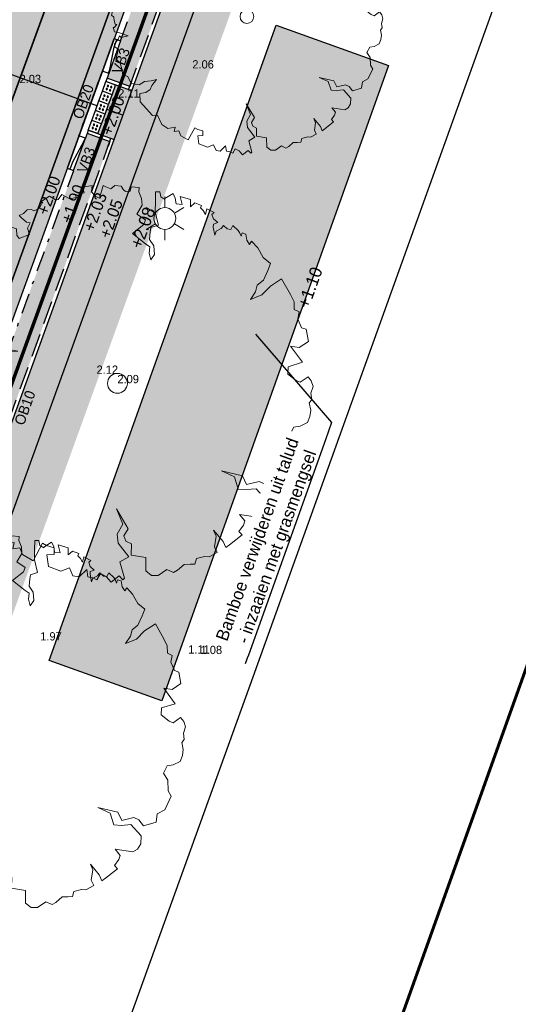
# Model space of a CAD drawing. Header units: metres. Extents: x 134157 to 138734, y 451157 to 455772.
# Tile 719 of 1056: x 136652 to 136666, y 454018 to 454047. Entities that reach past the tile are written whole.
import ezdxf
from ezdxf import colors
from ezdxf.entities.mleader import LeaderData, LeaderLine
from ezdxf.math import Vec2, Vec3

# ---------------------------------------------------------------- set-up
doc = ezdxf.new("R2010")
doc.units = ezdxf.units.M
doc.set_wipeout_variables(frame=1)
for name, pattern in [('CENTER__G5', [2.4, 1.5, -0.3, 0.3, -0.3]), ('DASHDOT__G2', [1.2, 0.6, -0.3, 0, -0.3]), ('GZ10X20__G1', [1.5, 0.5, -0.2, 0.2, -0.2, 0.2, -0.2]), ('HIDDEN__G5', [1.125, 0.75, -0.375])]:
    doc.linetypes.add(name, pattern=pattern)
for name, color, linetype, lineweight in [('-DR-alg-bladkaders viewports', 7, 'Continuous', 60), ('-DR-bs-boom', 253, 'Continuous', 13), ('-DR-bs-inr-lichtmast', 253, 'Continuous', 13)]:
    doc.layers.add(name, color=color, linetype=linetype, lineweight=lineweight)
doc.layers.add('-DR-alg-hulplijnen bochtstralen uitritconstructies', color=210, linetype='Continuous', plot=False)
doc.layers.add('-DR-alg-hulplijnen kantverharding asflast nieuwe fietsstraat', color=7, linetype='Continuous', true_color=0xff9429, plot=False)
for name, color, linetype in [('-DR-alg-projectgrens 1-200', 3, 'PROJECTGRENS_1-200'), ('-DR-bs-rio-DWA Jutfaseweg', 253, 'Continuous'), ('-DR-bs-txt-hoogtemaat', 253, 'Continuous'), ('-DR-nw-rio-HWA 160', 170, 'CENTER__G5'), ('-DR-nw-txt-hoogtemaat', 2, 'Continuous'), ('-DR-nw-txt-overzicht aandachtspunten verharding', 2, 'Continuous'), ('-DR-nw-vh-band 10x20 ob', 2, 'HIDDEN__G5'), ('-DR-nw-vh-band 15x25 ob', 2, 'CENTER__G5'), ('-DR-nw-vh-band 18-20x25 verloopband 20x20', 2, 'Continuous'), ('-DR-nw-vh-band 20x20 opsluitband', 2, 'GZ10X20__G1'), ('-DR-nw-vh-band 5-20x25', 2, 'DASHDOT__G2'), ('-DR-nw-vh-block doorsteek struinpad', 2, 'Continuous'), ('-DR-nw-vh-geleidelijntegels noppentegels 300x300x60', 250, 'Continuous'), ('-DR-nw-vh-kantverharding', 3, 'Continuous'), ('-DR-nw-vh-txt-kantopsluitingen', 2, 'Continuous')]:
    doc.layers.add(name, color=color, linetype=linetype)
doc.layers.add('-DR-nw-gr-arc-gras', color=7, linetype='Continuous', true_color=0xb5d5a4)
doc.layers.add('-DR-nw-vh-arc-asfalt fietsstraat rood', color=7, linetype='Continuous', lineweight=9, true_color=0xdfbfc7)
doc.layers.add('-DR-nw-vh-arc-sbs kf bruinrood rabat halfsteens', color=7, linetype='Continuous', lineweight=9, true_color=0xb88485)
doc.layers.add('-DR-nw-vh-arc-halfverharding stabilizer', color=7, linetype='Continuous', lineweight=9, true_color=0xe2e1c1, transparency=0.1)
doc.layers.add('-DR-nw-vh-kantverharding halfverharding stabilizer', color=7, linetype='Continuous', true_color=0xe2e1c1, transparency=0.1)
doc.styles.add('18_200', font='romans', dxfattribs={"width": 0.8, "height": 0.36})
doc.styles.add('CE', font='txt', dxfattribs={"height": 1.8})
doc.styles.add('Drong', font='txt', dxfattribs={"height": 1.8})
doc.linetypes.add('PROJECTGRENS_1-200', pattern='A,0.32,-0.13,[133,ltypeshp.shx,S=0.13,R=0,X=-0.13,Y=0],-0.13,1.27', length=1.85)
pattern_1 = [(228.0127875, (0.54864, 0.762), (-6.096000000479, -6.8579999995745), [0.102516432, -10.1491450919]), (184.969741, (0.48006, 0.6858), (9.1439999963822, 0.7620000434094), [0.175921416, -17.416214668]), (132.5104471, (0.3048, 0.67056), (7.6200000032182, -8.381999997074), [0.124044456, -12.2804168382]), (267.273689, (0.00762, 0.48006), (0.762000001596, 15.23999999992), [0.160201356, -15.8599312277]), (292.83365418, (0, 0.32004), (-3.810000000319, 9.1439999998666), [0.15709011, -15.5519423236]), (357.273689, (0.06096, 0.17526), (-15.23999999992, 0.762000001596), [0.160201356, -15.8599312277]), (37.69424047, (0.22098, 0.16764), (-9.9059999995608, -7.6200000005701), [0.211858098, -20.9739345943]), (72.25532837, (0.38862, 0.29718), (5.3340000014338, 16.7639999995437), [0.200015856, -19.8015769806]), (121.42956562, (0.44958, 0.48768), (-6.096000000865, 9.9059999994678), [0.1607439, -15.9136637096]), (175.2363583, (0.36576, 0.62484), (8.38199999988, -0.762000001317), [0.183513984, -8.992181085]), (222.3974378, (0.18288, 0.64008), (-9.1439999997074, -8.3820000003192), [0.237323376, -23.4950317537]), (138.81407483, (0.762, 0.47244), (-5.33399999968, 4.572000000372), [0.081001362, -8.0191697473]), (171.4692344, (0.70104, 0.52578), (9.906000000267, -1.5239999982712), [0.154104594, -15.2563916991]), (225, (0.54864, 0.54864), (-1e-16, -0.762), [0.107762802, -0.9698679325]), (203.19859051, (0.4953, 0.64008), (3.810000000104, 1.523999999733), [0.058032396, -5.7451867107]), (291.80140949, (0.44196, 0.61722), (-0.76200000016, 2.285999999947), [0.082069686, -4.021425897]), (30.96375653, (0.47244, 0.54102), (2.286000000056, 1.523999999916), [0.133295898, -4.3098894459]), (161.56505118, (0.58674, 0.6096), (1.52400000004, -0.76199999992), [0.096386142, -2.313269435]), (16.389540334, (0, 0.61722), (7.62, 2.286), [0.1350264, -13.3676480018]), (70.34617594, (0.12954, 0.65532), (-3.048000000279, -8.381999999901), [0.113279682, -11.2146647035]), (293.19859051, (0.58674, 0.762), (-1.523999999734, 3.810000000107), [0.11606403, -5.6871550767]), (343.61045967, (0.63246, 0.65532), (-7.6200000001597, 2.285999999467), [0.1350264, -13.3676480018]), (339.44395478, (0, 0.14478), (-3.81, 1.524), [0.13021056, -6.3803202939]), (294.7751406, (0.12192, 0.09906), (-3.810000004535, 8.381999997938), [0.109101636, -10.8010780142]), (66.80140949, (0.59436, 0), (1.52399999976, 3.810000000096), [0.11606403, -5.6871550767]), (17.35402464, (0.64008, 0.10668), (-9.905999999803, -3.0480000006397), [0.127734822, -12.645712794]), (69.44395478, (0.22098, 0), (-1.524000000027, -3.80999999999), [0.06510528, -6.4454255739]), (101.309932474, (0.54864, 0), (-0.762, 3.048), [0.03885438, -3.8465984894]), (165.96375653, (0.54102, 0.0381), (2.286, -0.762), [0.15709011, -2.9847163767]), (186.00900596, (0.38862, 0.0762), (7.6199999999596, 0.7620000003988), [0.1455801, -14.412409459]), (303.69006753, (0.47244, 0.47244), (-0.76200000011, 1.52399999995), [0.109897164, -2.6375329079]), (353.15722659, (0.5334, 0.381), (12.9540000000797, -1.5239999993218), [0.191867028, -18.9948027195]), (60.9453959, (0.7239, 0.35814), (-3.048000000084, -5.333999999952), [0.078452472, -7.7668176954]), (90, (0.762, 0.4267), (-0.762, 0.762), [0.04572, -0.71628]), (120.25643716, (0.37338, 0.09906), (3.047999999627, -5.334000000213), [0.105860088, -10.480182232]), (48.0127875, (0.32004, 0.1905), (6.0960000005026, 6.857999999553), [0.205032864, -10.0466286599]), (0, (0.4572, 0.3429), (0.762, 0.762), [0.19812, -0.56388]), (325.3048465, (0.65532, 0.3429), (7.6200000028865, -5.3339999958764), [0.120482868, -11.9277950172]), (254.0546041, (0.75438, 0.27432), (-0.761999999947, -3.048000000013), [0.110948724, -5.4364950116]), (207.64597536, (0.7239, 0.16764), (-14.478000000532, -7.6199999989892), [0.18064353, -17.8837393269]), (175.42607874, (0.56388, 0.08382), (-9.9059999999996, 0.7619999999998), [0.191108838, -18.9197539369])]
pattern_2 = [(115.335625, (136419.71802, 453326.2367), (-0.223681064, -0.105903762), [0.06, -0.187485]), (205.335625, (136419.71802, 453326.2367), (0.105903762, -0.223681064), [0.06, -0.187485])]

# ---------------------------------------------------------------- blocks, each defined once
blk = doc.blocks.new('Boom bestaand 1')
blk.add_lwpolyline([(-0.0612, 0.3923), (-0.0736, 0.4117), (-0.087, 0.4225), (-0.0926, 0.4415), (-0.1106, 0.4615), (-0.1242, 0.4751), (-0.1453, 0.464), (-0.1728, 0.4611), (-0.1945, 0.4533), (-0.1892, 0.4456), (-0.2017, 0.4432), (-0.2068, 0.4444), (-0.2172, 0.4471), (-0.2235, 0.4396), (-0.2169, 0.4339), (-0.2271, 0.4339), (-0.2331, 0.433), (-0.2499, 0.4257), (-0.2427, 0.4167), (-0.2476, 0.4092), (-0.2589, 0.4043), (-0.2544, 0.3953), (-0.2533, 0.3814), (-0.2458, 0.3746), (-0.266, 0.3788), (-0.2728, 0.3822), (-0.2717, 0.3934), (-0.2848, 0.3874), (-0.2965, 0.3882), (-0.2987, 0.3953), (-0.3145, 0.3822), (-0.3029, 0.3735), (-0.3141, 0.372), (-0.3232, 0.3686), (-0.3277, 0.3731), (-0.3404, 0.3607), (-0.3359, 0.3465), (-0.3526, 0.3537), (-0.3703, 0.3325), (-0.3491, 0.329), (-0.3569, 0.3156), (-0.371, 0.3198), (-0.3837, 0.3191), (-0.3802, 0.2951), (-0.3781, 0.2944), (-0.3887, 0.2873), (-0.4014, 0.2902), (-0.4056, 0.2803), (-0.3837, 0.2704), (-0.359, 0.2591), (-0.3251, 0.2535), (-0.3272, 0.2337), (-0.318, 0.228), (-0.3011, 0.2189), (-0.282, 0.2224), (-0.2608, 0.2153), (-0.2523, 0.2012), (-0.27, 0.204), (-0.2834, 0.2118), (-0.2947, 0.2047), (-0.3322, 0.185), (-0.3413, 0.2203), (-0.3505, 0.2287), (-0.3724, 0.2146), (-0.388, 0.2358), (-0.4042, 0.2415), (-0.4226, 0.2415), (-0.4315, 0.2467), (-0.4416, 0.2292), (-0.4325, 0.2224), (-0.436, 0.2111), (-0.4423, 0.2083), (-0.453, 0.2067), (-0.4613, 0.1921), (-0.4572, 0.18), (-0.4671, 0.1702), (-0.4727, 0.1652), (-0.4473, 0.144), (-0.4565, 0.1356), (-0.4706, 0.132), (-0.484, 0.1398), (-0.4883, 0.1172), (-0.4847, 0.1158), (-0.4748, 0.1137), (-0.477, 0.101), (-0.4713, 0.0946), (-0.4748, 0.0748), (-0.4932, 0.0607), (-0.4854, 0.0473), (-0.4875, 0.0402), (-0.5017, 0.0304), (-0.4974, 0.0049), (-0.4897, 0.0021), (-0.4832, -0.006), (-0.4832, -0.0211), (-0.4886, -0.0247), (-0.4921, -0.0353), (-0.4877, -0.0469), (-0.4868, -0.0593), (-0.4797, -0.0567), (-0.4646, -0.0487), (-0.4592, -0.0416), (-0.4495, -0.0531), (-0.4326, -0.0549), (-0.4342, -0.0824), (-0.4439, -0.0844), (-0.4591, -0.0789), (-0.4694, -0.0898), (-0.4853, -0.0874), (-0.4835, -0.1044), (-0.469, -0.1108), (-0.4787, -0.1222), (-0.4698, -0.128), (-0.4666, -0.142), (-0.4712, -0.1535), (-0.4673, -0.1649), (-0.4544, -0.1649), (-0.422, -0.1781), (-0.41, -0.1658), (-0.3893, -0.1644), (-0.3736, -0.1512), (-0.391, -0.1753), (-0.4052, -0.1753), (-0.417, -0.1934), (-0.4393, -0.1893), (-0.4502, -0.206), (-0.443, -0.2225), (-0.4293, -0.2254), (-0.424, -0.2366), (-0.4254, -0.251), (-0.4188, -0.2613), (-0.4123, -0.2603), (-0.4066, -0.2696), (-0.4013, -0.2747), (-0.3966, -0.2735), (-0.3925, -0.2806), (-0.3993, -0.2847), (-0.3905, -0.2962), (-0.3764, -0.2947), (-0.3703, -0.2952), (-0.369, -0.3047), (-0.3739, -0.3072), (-0.379, -0.3111), (-0.3686, -0.3301), (-0.3402, -0.3274), (-0.325, -0.2991), (-0.284, -0.3012), (-0.2611, -0.2728), (-0.2463, -0.245), (-0.2054, -0.239), (-0.1868, -0.2166), (-0.1743, -0.1981), (-0.1896, -0.2363), (-0.2027, -0.2526), (-0.2201, -0.2532), (-0.2283, -0.2756), (-0.2392, -0.281), (-0.237, -0.2947), (-0.2507, -0.3132), (-0.2791, -0.3219), (-0.2898, -0.3304), (-0.3173, -0.3368), (-0.3146, -0.3612), (-0.3304, -0.3661), (-0.3025, -0.3907), (-0.2927, -0.3885), (-0.278, -0.3918), (-0.2529, -0.3874), (-0.2548, -0.4016), (-0.2471, -0.4137), (-0.2373, -0.413), (-0.2359, -0.4235), (-0.244, -0.4329), (-0.2234, -0.4441), (-0.2184, -0.4397), (-0.2103, -0.44), (-0.1991, -0.4488), (-0.19, -0.4441), (-0.1778, -0.4485), (-0.164, -0.4505), (-0.1606, -0.4451), (-0.1549, -0.4573), (-0.1555, -0.4613), (-0.14, -0.4627), (-0.1312, -0.4505), (-0.1096, -0.4259), (-0.1073, -0.4238), (-0.1116, -0.4488), (-0.1194, -0.4525), (-0.1103, -0.462), (-0.0992, -0.4807), (-0.089, -0.4841), (-0.0747, -0.4752), (-0.0482, -0.4977), (-0.0278, -0.4895), (-0.0108, -0.4916), (0.0157, -0.4977), (0.0286, -0.4827), (0.0558, -0.482), (0.072, -0.457), (0.069, -0.4349), (0.0757, -0.4119), (0.0796, -0.3924), (0.0927, -0.4156), (0.1039, -0.4278), (0.1075, -0.4466), (0.1025, -0.468), (0.1299, -0.4785), (0.1933, -0.4575), (0.2001, -0.44), (0.2363, -0.4392), (0.2587, -0.4253), (0.2652, -0.3991), (0.2784, -0.4081), (0.2832, -0.3913), (0.3018, -0.3913), (0.3264, -0.3733), (0.2952, -0.3338), (0.3048, -0.3266), (0.3174, -0.3112), (0.333, -0.3182), (0.3264, -0.335), (0.3552, -0.3436), (0.3781, -0.3189), (0.3793, -0.296), (0.4017, -0.296), (0.4096, -0.2826), (0.4002, -0.2572), (0.4186, -0.2622), (0.4261, -0.2522), (0.4345, -0.2443), (0.4231, -0.2298), (0.4365, -0.2194), (0.4544, -0.2139), (0.448, -0.1886), (0.4609, -0.1841), (0.4584, -0.1786), (0.4161, -0.1731), (0.4136, -0.1478), (0.3708, -0.1582), (0.3489, -0.1512), (0.3315, -0.1289), (0.2902, -0.1279), (0.3474, -0.1209), (0.3593, -0.1378), (0.3737, -0.1384), (0.3856, -0.1284), (0.4119, -0.1403), (0.4319, -0.109), (0.4632, -0.1221), (0.4795, -0.1133), (0.4858, -0.0977), (0.4808, -0.0718), (0.4943, -0.0594), (0.4931, -0.0482), (0.4862, -0.0269), (0.4918, -0.0131), (0.4962, -0.0015), (0.4851, 0.0073), (0.4884, 0.0283), (0.494, 0.0383), (0.4918, 0.0615), (0.4763, 0.0609), (0.4531, 0.0758), (0.4365, 0.0758), (0.4719, 0.0863), (0.489, 0.0863), (0.4862, 0.0979), (0.4761, 0.1368), (0.4651, 0.1329), (0.455, 0.15), (0.4464, 0.1571), (0.4261, 0.1516), (0.4511, 0.1914), (0.4495, 0.2054), (0.4402, 0.2194), (0.4215, 0.2288), (0.3832, 0.2155), (0.3754, 0.1921), (0.3661, 0.1742), (0.3341, 0.1773), (0.3068, 0.1532), (0.3395, 0.1968), (0.3637, 0.1976), (0.3692, 0.2304), (0.3801, 0.2397), (0.3996, 0.2444), (0.4034, 0.279), (0.3842, 0.2903), (0.3824, 0.313), (0.3563, 0.3433), (0.3406, 0.3414), (0.3141, 0.3521), (0.2925, 0.3482), (0.2787, 0.3649), (0.2826, 0.3806), (0.2817, 0.4012), (0.2696, 0.4131), (0.256, 0.4212), (0.2376, 0.4248), (0.2327, 0.4339), (0.2168, 0.4384), (0.2036, 0.45), (0.1887, 0.4518), (0.1757, 0.4483), (0.1806, 0.4248), (0.1727, 0.4169), (0.1492, 0.4041), (0.1325, 0.412), (0.1367, 0.4496), (0.0873, 0.4385), (0.0991, 0.4571), (0.0942, 0.4846), (0.0638, 0.4915), (0.0559, 0.4826), (0.0314, 0.4826), (0.0166, 0.4925), (0.0058, 0.4836), (-0.0114, 0.491), (-0.0324, 0.4905), (-0.0772, 0.485), (-0.0717, 0.4517), (-0.0599, 0.4236), (-0.0612, 0.3923)])
blk.add_circle((0, 0), 0.0251)
blk = doc.blocks.new('Verloop 20x20 naar 5-20')
blk.add_lwpolyline([(0, 0), (0, 0.2), (1, 0.2), (1, 0)], close=True)
blk.add_lwpolyline([(0, 0.011), (0.12, 0.011), (0.765, 0.114), (1, 0.114)])
blk = doc.blocks.new('*U146')
blk.add_lwpolyline([(0, 0), (0, 0.2), (-1, 0.2), (-1, 0)], close=True)
blk.add_lwpolyline([(0, 0.011), (-0.12, 0.011), (-0.765, 0.114), (-1, 0.114)])
blk = doc.blocks.new('*U2278')
at = {"layer": '-DR-alg-hulplijnen bochtstralen uitritconstructies', "flags": 128}
blk.add_lwpolyline([(1.245, -1.005), (2.745, -1.012)], dxfattribs=at)
at = {"layer": '-DR-nw-vh-band 15x25 ob'}
for points in [[(1.149, -0.205), (1.146, -0.905), (0.996, -0.904)], [(2.996, -0.913), (2.846, -0.912), (2.849, -0.212)]]:
    blk.add_lwpolyline(points, dxfattribs=at)
at = {"layer": '-DR-nw-vh-band 20x20 opsluitband', "flags": 128}
blk.add_lwpolyline([(2.999, -0.213), (0.999, -0.204)], dxfattribs=at)
at = {"layer": '-DR-nw-vh-kantverharding'}
blk.add_lwpolyline([(1, -0.004, 0.000276), (3, -0.013)], format="xyb", dxfattribs=at)
for points in [[(1.249, -0.205), (1.245, -1.005)], [(2.745, -1.012), (2.749, -0.212)]]:
    blk.add_lwpolyline(points, dxfattribs=at)
at = {"layer": '-DR-nw-vh-band 18-20x25 verloopband 20x20', "rotation": 359.7710829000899}
for name, p in [('*U146', (0.999, -0.204)), ('Verloop 20x20 naar 5-20', (2.999, -0.213))]:
    blk.add_blockref(name, p, dxfattribs=at)
blk = doc.blocks.new('LICHTMAST')
at = {"ltscale": 0.1}
for p, q in [((0, 0.127), (0, 0.253)), ((-0.11, 0.063), (-0.219, 0.127)), ((0.11, 0.063), (0.219, 0.127)), ((-0.11, -0.063), (-0.219, -0.127)), ((0.11, -0.063), (0.219, -0.127)), ((0, -0.127), (0, -0.253))]:
    blk.add_line(p, q, dxfattribs=at)
blk.add_circle((0, 0), 0.127, dxfattribs=at)
at = {"style": '18_200', "width": 0.8}
blk.add_attdef('HOOGTE', (0.247, 0.242), '', height=0.25, dxfattribs=at)
blk = doc.blocks.new('*U1812')
blk.add_wipeout([(0, 0), (-0.14, 0.265), (0.125, 0.405), (0.265, 0.14)])
for points in [[(0.125, 0.405), (-0.14, 0.265)], [(0.265, 0.14), (0.125, 0.405)], [(0, 0), (-0.14, 0.265)], [(0.265, 0.14), (0, 0)]]:
    blk.add_lwpolyline(points)
at = {"color": 253}
for centre in [(0.083, 0.27), (-0.005, 0.224), (0.042, 0.135), (0.13, 0.182)]:
    blk.add_circle(centre, 0.02, dxfattribs=at)
blk.add_wipeout([(0.265, 0.14), (0.125, 0.405), (0.39, 0.546), (0.53, 0.281)])
for points in [[(0.39, 0.546), (0.125, 0.405)], [(0.265, 0.14), (0.125, 0.405)], [(0.53, 0.281), (0.39, 0.546)], [(0.53, 0.281), (0.265, 0.14)]]:
    blk.add_lwpolyline(points)
for centre in [(0.26, 0.364), (0.307, 0.275), (0.348, 0.411), (0.395, 0.322)]:
    blk.add_circle(centre, 0.02, dxfattribs=at)
blk.add_wipeout([(0.53, 0.281), (0.39, 0.546), (0.655, 0.686), (0.795, 0.421)])
for points in [[(0.655, 0.686), (0.39, 0.546)], [(0.795, 0.421), (0.655, 0.686)], [(0.53, 0.281), (0.39, 0.546)], [(0.795, 0.421), (0.53, 0.281)]]:
    blk.add_lwpolyline(points)
for centre in [(0.525, 0.504), (0.572, 0.416), (0.614, 0.551), (0.66, 0.463)]:
    blk.add_circle(centre, 0.02, dxfattribs=at)
blk.add_wipeout([(0.795, 0.421), (0.655, 0.686), (0.92, 0.826), (1.061, 0.561)])
for points in [[(0.92, 0.826), (0.655, 0.686)], [(0.795, 0.421), (0.655, 0.686)], [(1.061, 0.561), (0.92, 0.826)], [(1.061, 0.561), (0.795, 0.421)]]:
    blk.add_lwpolyline(points)
for centre in [(0.79, 0.645), (0.837, 0.556), (0.879, 0.691), (0.925, 0.603)]:
    blk.add_circle(centre, 0.02, dxfattribs=at)
blk.add_wipeout([(1.061, 0.561), (0.92, 0.826), (1.185, 0.967), (1.326, 0.702)])
for points in [[(1.185, 0.967), (0.92, 0.826)], [(1.326, 0.702), (1.185, 0.967)], [(1.061, 0.561), (0.92, 0.826)], [(1.326, 0.702), (1.061, 0.561)]]:
    blk.add_lwpolyline(points)
for centre in [(1.055, 0.785), (1.102, 0.696), (1.144, 0.832), (1.191, 0.743)]:
    blk.add_circle(centre, 0.02, dxfattribs=at)

msp = doc.modelspace()

# ---------------------------------------------------------------- hatches: boundary and pattern name
at = {"layer": '-DR-nw-gr-arc-gras', "transparency": 33554687}
h = msp.add_hatch(dxfattribs=at)
h.set_pattern_fill('AGR-BOLLEN', color=256, scale=0.1, pattern_type=2)
h.set_pattern_definition(pattern_2)
edge = h.paths.add_edge_path()
edge.add_arc((-7000776.81, 3043164.568), 7592527.997, 340.0567505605, 340.0572256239)
edge.add_line((136455.782, 453494.254), (136455.124, 453494.493))
edge.add_arc((380495.222, 364992.548), 259592.304, 160.06665688, 160.08044536)
edge.add_line((136433.832, 453435.762), (136433.813, 453435.768))
edge.add_line((136433.813, 453435.768), (136432.179, 453431.255))
edge.add_line((136432.179, 453431.255), (136432.198, 453431.248))
edge.add_line((136432.198, 453431.248), (136431.678, 453429.87))
edge.add_line((136431.678, 453429.87), (136432.336, 453429.631))
edge.add_line((136432.336, 453429.631), (136434.309, 453435.077))
h = msp.add_hatch(dxfattribs=at)
h.set_pattern_fill('AGR-BOLLEN', color=256, scale=0.1, pattern_type=2)
h.set_pattern_definition(pattern_2)
edge = h.paths.add_edge_path()
edge.add_line((136644.275, 454017.422), (136643.935, 454016.481))
edge.add_line((136643.935, 454016.481), (136643.884, 454016.34))
edge.add_line((136643.884, 454016.34), (136644.542, 454016.102))
edge.add_arc((1711333.983, -116117.427), 1674723.582, 160.095672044, 160.096657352, ccw=False)
edge.add_line((136654.347, 454043.181), (136653.689, 454043.42))
edge.add_line((136653.689, 454043.42), (136653.638, 454043.279))
edge.add_line((136653.638, 454043.279), (136653.298, 454042.339))
edge.add_line((136653.298, 454042.339), (136644.275, 454017.422))
h = msp.add_hatch(dxfattribs=at)
h.set_pattern_fill('AGR-BOLLEN', color=256, scale=0.1, pattern_type=2)
h.set_pattern_definition(pattern_2)
h.paths.add_polyline_path([(136677.585, 454107.356), (136676.927, 454107.595), (136676.036, 454105.136), (136654.66, 454046.1), (136654.319, 454045.159), (136654.268, 454045.018), (136654.926, 454044.78)])
h = msp.add_hatch(dxfattribs=at)
h.set_pattern_fill('AGR-BOLLEN', color=256, scale=0.1, pattern_type=2)
h.set_pattern_definition(pattern_2)
h.paths.add_polyline_path([(136623.282, 453954.452, 0.016644), (136622.293, 453951.407), (136620.715, 453945.94, -0.016644), (136619.648, 453942.654), (136615.175, 453930.3), (136616.115, 453929.96), (136620.588, 453942.314, 0.016644), (136621.676, 453945.662), (136623.253, 453951.13, -0.016644), (136624.222, 453954.111), (136660.14, 454053.226), (136661.74, 454052.55), (136663.585, 454057.802), (136661.993, 454058.364), (136678.286, 454103.417), (136677.345, 454103.757)])
at = {"layer": '-DR-nw-vh-arc-asfalt fietsstraat rood', "transparency": 33554687}
h = msp.add_hatch(color=256, dxfattribs=at)
h.dxf.hatch_style = 1
edge = h.paths.add_edge_path()
edge.add_line((136621.119, 453955.235), (136699.22, 454170.922))
edge.add_arc((132463.741, 455704.591), 4504.6, 340.09465, 342.475503)
edge.add_line((136759.275, 454348.195), (136783.316, 454424.331))
edge.add_line((136783.316, 454424.331), (136779.311, 454425.596))
edge.add_line((136779.311, 454425.596), (136755.27, 454349.46))
edge.add_arc((132463.741, 455704.591), 4500.4, 340.09465, 342.475503, ccw=False)
edge.add_line((136695.271, 454172.352), (136617.17, 453956.665))
edge.add_line((136617.17, 453956.665), (136621.119, 453955.235))
at = {"layer": '-DR-nw-vh-arc-halfverharding stabilizer'}
h = msp.add_hatch(dxfattribs=at)
h.set_pattern_fill('GRAVEL', color=256, scale=0.03)
h.set_pattern_definition(pattern_1)
h.paths.add_polyline_path([(136655.834, 454044.349), (136665.954, 454072.299), (136665.108, 454072.605), (136654.987, 454044.655)])
h = msp.add_hatch(dxfattribs=at)
h.set_pattern_fill('GRAVEL', color=256, scale=0.03)
h.set_pattern_definition(pattern_1)
h.paths.add_polyline_path([(136647.89, 454022.411), (136655.834, 454044.349), (136654.234, 454044.924), (136653.723, 454043.514), (136654.477, 454043.245), (136647.043, 454022.716)])
at = {"layer": '-DR-nw-vh-arc-sbs kf bruinrood rabat halfsteens', "transparency": 33554687}
h = msp.add_hatch(color=256, dxfattribs=at)
h.dxf.hatch_style = 1
h.paths.add_polyline_path([(136646.103, 454023.056), (136621.495, 453955.098), (136621.119, 453955.235), (136645.726, 454023.191), (136655.475, 454050.115), (136655.852, 454049.979), (136654.115, 454045.184), (136653.468, 454043.397)])

# ---------------------------------------------------------------- linework, layer by layer
at = {"layer": '-DR-alg-bladkaders viewports'}
msp.add_lwpolyline([(136698.08, 454116.464), (136632.635, 453933.324), (136583.961, 453950.718), (136649.406, 454133.858)], close=True, dxfattribs=at)
at = {"layer": '-DR-alg-hulplijnen bochtstralen uitritconstructies', "flags": 128}
msp.add_lwpolyline([(136649.09, 454045.993), (136654.731, 454043.946)], dxfattribs=at)
at = {"layer": '-DR-alg-hulplijnen kantverharding asflast nieuwe fietsstraat'}
msp.add_lwpolyline([(136795.319, 454446.893, -0.11334), (136791.441, 454440.346), (136791.377, 454440.278, 0.112567), (136788.005, 454434.524), (136786.047, 454428.323, -0.080612), (136785.326, 454426.893), (136784.418, 454425.641, 0.080611), (136783.698, 454424.211), (136783.316, 454424.331), (136759.275, 454348.195, -0.010389), (136699.22, 454170.922), (136621.119, 453955.235), (136621.495, 453955.098, 0.016644), (136620.467, 453951.934), (136618.89, 453946.466, -0.016644)], format="xyb", dxfattribs=at)
at = {"layer": '-DR-alg-projectgrens 1-200', "flags": 128}
msp.add_lwpolyline([(136721.461, 454206.136), (136727.498, 454223.752), (136730.581, 454232.718), (136734.46, 454243.959), (136738.033, 454254.306), (136742.183, 454266.266), (136750.568, 454290.842), (136760.393, 454319.456), (136770.666, 454349.328), (136772.713, 454355.238), (136774.612, 454360.473), (136776.998, 454367), (136784.306, 454387.208), (136790.339, 454404.083), (136797.311, 454423.36), (136807.058, 454450.093), (136800.646, 454453.198), (136770.129, 454470.839), (136763.463, 454464.393), (136767.222, 454456.488), (136768.447, 454452.902), (136769.612, 454448.539), (136767.19, 454443.604), (136763.98, 454431.785), (136763.498, 454430.807), (136764.785, 454430.222), (136759.65, 454419.865), (136760.207, 454419.614), (136758.305, 454415.755), (136757.433, 454413.928), (136755.514, 454410.037), (136754.993, 454410.292), (136749.872, 454399.962), (136748.616, 454400.585), (136748.548, 454400.448), (136744.287, 454402.547), (136738.76, 454389.718), (136744.829, 454387.062), (136753.517, 454383.259), (136750.445, 454376.232), (136747.3, 454368.999), (136747.702, 454368.821), (136745.421, 454363.658), (136743.771, 454359.882), (136741.474, 454354.715), (136741.107, 454354.878), (136737.945, 454347.853), (136734.86, 454340.776), (136727.193, 454344.181), (136720.397, 454330.285), (136716.705, 454321.73), (136725.346, 454317.886), (136722.199, 454310.807), (136718.145, 454301.488), (136714.131, 454292.713), (136709.748, 454294.641), (136707.09, 454288.607), (136709.573, 454287.506), (136709.53, 454287.41), (136709.617, 454287.371), (136709.424, 454286.945), (136712.118, 454285.768), (136724.405, 454280.406), (136724.395, 454280.372), (136724.56, 454280.301), (136719.327, 454264.621), (136718.554, 454264.279), (136712.149, 454267.043), (136705.337, 454251.495), (136713.155, 454248.122), (136713.63, 454247.107), (136703.363, 454216.017), (136702.53, 454215.665), (136697.3, 454218.013), (136691.656, 454205.193), (136698.169, 454202.287), (136696.085, 454197.547), (136697.116, 454197.066), (136693.34, 454185.771), (136691.21, 454179.799), (136691.154, 454179.818), (136689.257, 454174.47), (136688.677, 454172.922), (136686.645, 454167.859), (136686.793, 454167.806), (136683.499, 454158.729), (136679.62, 454148.161), (136677.544, 454142.392), (136675.601, 454137.021), (136671.76, 454126.401), (136667.085, 454113.483), (136666.31, 454113.053), (136658.521, 454114.651), (136655.4, 454098.982), (136661.092, 454097.825), (136661.269, 454097.519), (136621.35, 453987.863), (136614.377, 453990.963), (136611.935, 453985.53), (136608.375, 453987.12), (136605.014, 453979.773), (136610.368, 453977.386), (136616.099, 453974.911), (136616.418, 453974.217), (136608.394, 453952.136), (136599.91, 453929.479), (136596.333, 453930.847), (136596.703, 453931.801), (136592.691, 453933.357), (136592.582, 453933.111), (136587.167, 453935.208), (136587.113, 453935.101), (136586.908, 453935.2), (136584.73, 453936.252), (136573.42, 453911.897), (136576.906, 453910.227), (136577.755, 453910.817), (136581.71, 453908.923), (136581.78, 453907.891), (136588.355, 453904.743), (136581.357, 453890.288), (136584.408, 453889.218), (136581.92, 453882.301), (136582.601, 453881.581), (136581.142, 453877.478), (136580.13, 453877.281), (136578.301, 453872.104), (136578.986, 453871.382), (136577.526, 453867.309), (136576.539, 453867.19), (136574.654, 453861.99), (136575.357, 453861.219), (136573.859, 453857.098), (136572.823, 453856.858), (136568.249, 453844.056), (136569.051, 453843.723), (136568.246, 453841.986), (136569.916, 453841.29), (136566.692, 453833.862), (136560.757, 453836.486), (136555.193, 453823.556), (136563.207, 453820.33), (136562.244, 453817.938), (136562.059, 453818.012), (136558.019, 453808.014), (136558.218, 453807.935), (136557.146, 453805.252), (136555.477, 453804.556), (136553.671, 453802.5), (136552.612, 453799.698), (136545.82, 453781.422), (136541.647, 453783.356), (136534.75, 453768.68), (136539.525, 453766.451), (136534.814, 453753.868), (136534.789, 453753.879), (136534.379, 453752.873), (136534.182, 453752.96), (136532.926, 453749.667), (136533.099, 453749.603), (136532.772, 453748.705), (136532.584, 453748.792), (136530.457, 453743.085), (136530.627, 453743.022), (136516.493, 453704.592), (136514.575, 453699.22), (136492.181, 453636.401), (136492.736, 453636.204), (136489.157, 453626.341), (136485.079, 453628.249), (136478.16, 453613.788), (136483.141, 453611.479), (136461.867, 453552.94), (136457.354, 453554.582), (136454.06, 453545.417), (136458.648, 453543.776), (136443.598, 453501.593), (136436.391, 453504.175), (136430.824, 453488.627), (136437.02, 453486.393), (136418.282, 453434.811), (136413.227, 453420.085), (136407.364, 453401.466), (136407.056, 453400.056), (136406.467, 453398.451), (136401.897, 453385.592), (136395.332, 453388.701), (136389.231, 453376.079), (136397.157, 453372.353), (136391.911, 453357.791), (136390.965, 453355.464), (136388.624, 453350.371), (136384.302, 453352.274), (136382.126, 453347.544), (136391.358, 453344.243), (136383.168, 453321.66), (136378.588, 453323.362), (136367.282, 453291.791), (136367.871, 453291.227), (136363.518, 453279.255), (136362.091, 453275.277), (136356.432, 453259.57), (136355.262, 453256.31), (136348.573, 453237.876), (136370.776, 453230.272), (136374.328, 453240.694), (136372.767, 453241.803), (136382.163, 453267.942), (136384.551, 453274.649), (136388.98, 453286.656), (136393.345, 453297.287), (136406.664, 453334.269), (136411.924, 453350.355), (136416.754, 453363.949), (136418.454, 453363.341), (136423.3, 453376.902), (136421.649, 453377.491), (136422.516, 453379.917), (136425.014, 453387.05), (136430.128, 453401.329), (136433.008, 453409.364), (136437.5, 453421.973), (136444.424, 453441.303), (136447.898, 453451.043), (136454.668, 453469.854), (136458.254, 453479.666), (136467.647, 453501.921), (136478.422, 453531.465), (136485.603, 453551.259), (136497.269, 453583.741), (136504.056, 453602.586), (136505.832, 453601.952), (136510.678, 453615.512), (136508.932, 453616.136), (136511.581, 453623.496), (136513.58, 453629.053), (136518.673, 453642.888), (136519.015, 453643.404), (136522.68, 453653.62), (136522.664, 453653.957), (136523.62, 453656.594), (136528.73, 453670.926), (136534.757, 453688.003), (136543.62, 453712.768), (136551.352, 453734.38), (136563.425, 453767.68), (136566.609, 453776.654), (136569.182, 453777.966), (136577.487, 453774.867), (136583.873, 453792.703), (136575.924, 453795.622), (136575.205, 453797.155), (136576.997, 453801.811), (136581.956, 453815.424), (136586.269, 453827.274), (136591.505, 453840.84), (136603.758, 453874.947), (136606.204, 453881.939), (136608.18, 453887.612), (136608.471, 453887.616), (136610.071, 453888.673), (136612.877, 453896.334), (136616.917, 453896.194), (136618.846, 453897.187), (136619.38, 453898.504), (136644.157, 453889.689), (136649.259, 453888.431), (136662.916, 453886.017), (136671.374, 453885.367), (136676.87, 453884.95), (136677.795, 453897.157), (136672.556, 453897.554), (136667.447, 453898.46), (136645.41, 453906.114), (136624.779, 453913.547), (136625.184, 453914.831), (136624.39, 453916.757), (136621.376, 453919.233), (136624.284, 453927.322), (136623.281, 453929.136), (136623.21, 453929.192), (136624.085, 453931.643), (136629.304, 453946.51), (136630.541, 453950.147), (136636.243, 453965.665), (136638.191, 453964.969), (136643.718, 453980.515), (136641.829, 453981.19), (136651.204, 454007.423), (136658.506, 454027.642), (136665.47, 454047.006), (136669.496, 454058.357), (136675.354, 454074.419), (136676.258, 454077.094), (136678.747, 454083.756), (136682.526, 454094.171), (136686.101, 454103.639), (136687.039, 454106.475), (136697.795, 454137.242), (136697.717, 454137.253), (136705.555, 454159.78), (136713.078, 454181.729), (136716.785, 454192.515), (136718.108, 454192.042), (136722.954, 454205.602)], close=True, dxfattribs=at)
at = {"layer": '-DR-bs-rio-DWA Jutfaseweg', "const_width": 0.05, "flags": 128}
msp.add_lwpolyline([(136673.297, 454104.024), (136649.753, 454039.577)], dxfattribs=at)
at = {"layer": '-DR-nw-vh-band 10x20 ob', "ltscale": 0.9}
for points in [[(136654.892, 454044.686), (136677.619, 454107.45)], [(136644.508, 454016.008), (136654.381, 454043.275)]]:
    msp.add_lwpolyline(points, dxfattribs=at)
at = {"layer": '-DR-nw-vh-band 5-20x25'}
for points in [[(136654.66, 454046.1), (136676.037, 454105.136)], [(136644.275, 454017.422), (136653.298, 454042.339)]]:
    msp.add_lwpolyline(points, dxfattribs=at)
at = {"layer": '-DR-nw-vh-kantverharding'}
for points in [[(136783.894, 454424.731, 0.447201), (136784.201, 454424.052), (136785.509, 454423.638, -0.414203), (136785.705, 454423.262), (136774.127, 454386.597, -0.414214), (136773.751, 454386.401), (136772.416, 454386.822, 0.414214), (136771.789, 454386.496), (136771.216, 454384.684, 0.414214), (136771.543, 454384.057), (136772.878, 454383.635, -0.414214), (136773.073, 454383.259), (136764.808, 454357.083, -0.414214), (136764.431, 454356.887), (136763.096, 454357.309, 0.414214), (136762.469, 454356.983), (136759.656, 454348.075, -0.010389), (136699.596, 454170.786), (136621.495, 453955.098, 0.016644), (136620.467, 453951.934), (136618.89, 453946.466, -0.016644)], [(136621.495, 453955.098), (136621.119, 453955.235), (136699.22, 454170.922, 0.010389), (136759.275, 454348.195), (136783.316, 454424.331)]]:
    msp.add_lwpolyline(points, format="xyb", dxfattribs=at)
for points in [[(136654.986, 454044.651), (136677.713, 454107.416)], [(136644.602, 454015.974), (136654.475, 454043.241)]]:
    msp.add_lwpolyline(points, dxfattribs=at)
at = {"layer": '-DR-nw-vh-kantverharding halfverharding stabilizer'}
msp.add_lwpolyline([(136677.345, 454103.757), (136623.282, 453954.452, 0.016644), (136622.293, 453951.407), (136620.715, 453945.94, -0.016644), (136619.648, 453942.654), (136615.175, 453930.3)], format="xyb", dxfattribs=at)

# ---------------------------------------------------------------- block references
at = {"layer": '-DR-bs-boom', "rotation": 293.3958673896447}
for p, xscale, yscale in [((136658.328, 454046.81), 8, 8), ((136654.568, 454036.163), 11.5, 11.5), ((136651.11, 454026.282), 11, 11)]:
    msp.add_blockref('Boom bestaand 1', p, dxfattribs=dict(at, xscale=xscale, yscale=yscale))
at = {"layer": '-DR-bs-inr-lichtmast', "xscale": 2.5, "yscale": 2.5}
msp.add_blockref('LICHTMAST', (136655.946, 454040.949), dxfattribs=at)
at = {"layer": '-DR-nw-vh-block doorsteek struinpad', "rotation": 70.33562535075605}
msp.add_blockref('*U2278', (136653.109, 454042.407), dxfattribs=at)

# ---------------------------------------------------------------- texts
at = {"layer": '-DR-bs-txt-hoogtemaat', "style": 'Drong'}
for s, p in [('+2.08', (136655.265, 454040.045)), ('+1.10', (136660.123, 454038.309))]:
    msp.add_text(s, height=0.36, rotation=70.3356, dxfattribs=at).set_placement(p)
at = {"layer": '-DR-bs-txt-hoogtemaat', "color": 253, "char_height": 0.24, "attachment_point": 7, "style": 'Drong'}
for s, insert in [('2.06', (136656.743, 454045.298, 2.061)), ('2.03', (136651.727, 454044.874, 2.031)), ('2.12', (136653.962, 454036.44, 2.123)), ('2.09', (136654.568, 454036.163, 2.085)), ('1.97', (136652.327, 454028.697, 1.973)), ('1.11', (136656.624, 454028.32, 1.112))]:
    msp.add_mtext(s, dxfattribs=dict(at, insert=insert))
at = {"layer": '-DR-nw-txt-hoogtemaat', "style": 'Drong'}
for s, p in [('+2.00', (136652.54, 454041.018)), ('+1.90', (136653.236, 454040.77)), ('+2.03', (136653.885, 454040.538)), ('+2.05', (136654.347, 454040.342))]:
    msp.add_text(s, height=0.34, rotation=70.3356, dxfattribs=at).set_placement(p)
at = {"layer": '-DR-nw-vh-txt-kantopsluitingen', "style": 'Drong'}
for s, rotation, p in [('VB3', 70, (136654.681, 454045.115)), ('VB3', 70, (136653.673, 454042.238)), ('OB10', 70.1673, (136651.848, 454034.92))]:
    msp.add_text(s, height=0.3, rotation=rotation, dxfattribs=at).set_placement(p)

# ---------------------------------------------------------------- next in the draw order: block references
at = {"layer": '-DR-nw-vh-geleidelijntegels noppentegels 300x300x60', "xscale": -1, "rotation": 97.95778923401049}
msp.add_blockref('*U1812', (136654.516, 454044.822), dxfattribs=at)

# ---------------------------------------------------------------- next in the draw order: hatches: boundary and pattern name
at = {"layer": '-DR-nw-gr-arc-gras', "transparency": 33554687}
h = msp.add_hatch(dxfattribs=at)
h.set_pattern_fill('AGR-BOLLEN', color=256, scale=0.1, pattern_type=2)
h.set_pattern_definition(pattern_2)
h.paths.add_polyline_path([(136652.589, 454028.118), (136659.177, 454046.554), (136662.442, 454045.388), (136655.853, 454026.952)])

# ---------------------------------------------------------------- next in the draw order: linework, layer by layer
at = {"layer": '-DR-nw-rio-HWA 160', "const_width": 0.1, "flags": 128}
msp.add_lwpolyline([(136657.148, 454051.716), (136645.684, 454020.108)], dxfattribs=at)
at = {"layer": '-DR-nw-vh-kantverharding halfverharding stabilizer'}
msp.add_lwpolyline([(136652.589, 454028.118), (136659.177, 454046.554), (136662.442, 454045.388), (136655.853, 454026.952)], close=True, dxfattribs=at)

# ---------------------------------------------------------------- next in the draw order: texts
at = {"layer": '-DR-bs-txt-hoogtemaat', "color": 253, "insert": (136654.591, 454044.459, 2.107), "char_height": 0.24, "attachment_point": 7, "style": 'Drong'}
msp.add_mtext('2.11', dxfattribs=at)
at = {"layer": '-DR-nw-txt-hoogtemaat', "style": 'Drong'}
msp.add_text('+2.00', height=0.34, rotation=70.3356, dxfattribs=at).set_placement((136654.4, 454043.33))
at = {"layer": '-DR-nw-vh-txt-kantopsluitingen', "style": 'Drong'}
msp.add_text('OB20', height=0.3, rotation=70.1673, dxfattribs=at).set_placement((136653.545, 454043.804))

# ---------------------------------------------------------------- next in the draw order: leaders
at = {"layer": '-DR-nw-txt-overzicht aandachtspunten verharding'}
ml = msp.add_multileader_mtext('Standard', dxfattribs=at)
ml.set_content('Bamboe verwijderen uit talud\\P - inzaaien met grasmengsel', color=7, style='CE')
ml.set_leader_properties(color=256, linetype='ByLayer', lineweight=-1)
ml.build(insert=Vec2(0, 0))
ml.multileader.update_dxf_attribs({"text_left_attachment_type": 5, "text_right_attachment_type": 5, "dogleg_length": 2.646, "arrow_head_size": 0.5, "scale": 0.2})
ctx = ml.context
ctx.base_point, ctx.scale, ctx.char_height, ctx.arrow_head_size, ctx.landing_gap_size, ctx.plane_origin, ctx.plane_x_axis, ctx.plane_y_axis = Vec3(136658.409, 454028.377), 0.2, 0.36, 0.5, 0.04, Vec3(136649.146, 454022.276), Vec3(0.33651, 0.94168), Vec3(-0.94168, 0.33651)
ctx.left_attachment, ctx.right_attachment = 5, 5
notes = []
notes.append((ctx, [(1, (1, 1, 0), (136660.784, 454035.023), (-0.33651, -0.94168), 0.529, [(0, [(136658.249, 454037.968)], 0, [])])]))
ctx.mtext.insert, ctx.mtext.text_direction, ctx.mtext.rotation, ctx.mtext.flow_direction = Vec3(136657.412, 454028.775), Vec3(0.33651, 0.94168), 1.227588, 5
ctx.mtext.has_bg_fill, ctx.mtext.bg_color, ctx.mtext.bg_scale_factor, ctx.mtext.bg_transparency, ctx.mtext.use_window_bg_color = 1, -1027028792, 1.5, 0, 1
for ctx, leaders in notes:
    for number, flags, end, landing, length, lines in leaders:
        leader = LeaderData()
        leader.index, (leader.has_last_leader_line, leader.has_dogleg_vector, leader.attachment_direction) = number, flags
        leader.last_leader_point, leader.dogleg_vector, leader.dogleg_length = Vec3(end), Vec3(landing), length
        for number, points, colour, breaks in lines:
            line = LeaderLine()
            line.index, line.vertices, line.color, line.breaks = number, Vec3.list(points), colors.encode_raw_color(colour), breaks
            leader.lines.append(line)
        ctx.leaders.append(leader)

# ---------------------------------------------------------------- next in the draw order: linework, layer by layer
at = {"layer": '-DR-alg-hulplijnen kantverharding asflast nieuwe fietsstraat'}
msp.add_lwpolyline([(136795.319, 454446.893, -0.11334), (136791.441, 454440.346), (136791.377, 454440.278, 0.112567), (136788.005, 454434.524), (136786.047, 454428.323, -0.080612), (136785.326, 454426.893), (136784.418, 454425.641, 0.080611), (136783.698, 454424.211), (136783.316, 454424.331), (136759.275, 454348.195, -0.010389), (136699.22, 454170.922), (136621.119, 453955.235), (136621.495, 453955.098, 0.016644), (136620.467, 453951.934), (136618.89, 453946.466, -0.016644)], format="xyb", dxfattribs=at)

# ---------------------------------------------------------------- next in the draw order: texts
at = {"layer": '-DR-bs-txt-hoogtemaat', "color": 253, "insert": (136656.983, 454028.302, 1.081), "char_height": 0.24, "attachment_point": 7, "style": 'Drong'}
msp.add_mtext('1.08', dxfattribs=at)

doc.saveas('drawing.dxf')
